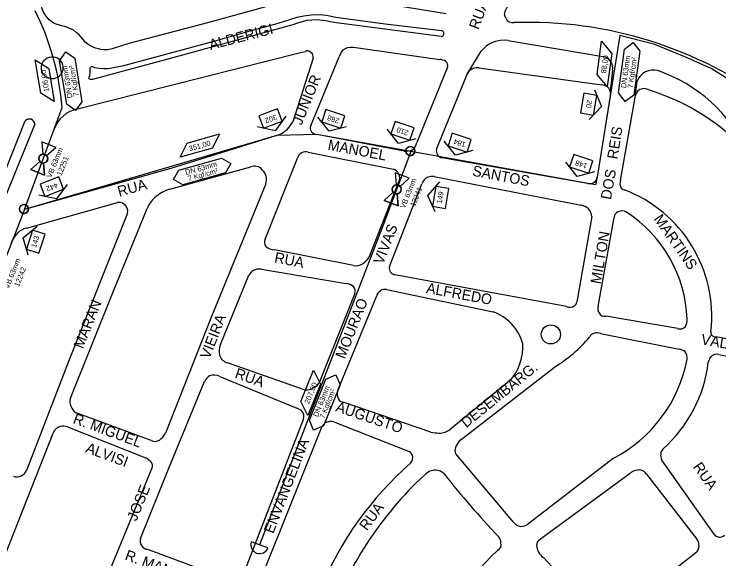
# Model space of a CAD drawing. Extents: x 325709 to 364434, y 7573432 to 7597073.
# Drawn here: x 334720.7 to 335123.3, y 7589566.8 to 7589878.1 of the extents above; entities that cross this region are included whole.
import ezdxf

# ---------------------------------------------------------------- set-up
doc = ezdxf.new("R2010")
doc.units = 0
for name, color, linetype in [('EDIFOBRAEXIS', 7, 'Continuous'), ('EDIFPROJETAD', 7, 'Continuous'), ('FORMATO', 7, 'Continuous'), ('LOGRADOURO', 7, 'Continuous'), ('LOGRADOURO_TEXTO', 7, 'Continuous'), ('NUM_REF', 7, 'Continuous'), ('SIMBOLO', 7, 'Continuous'), ('TEXTO', 7, 'Continuous'), ('TUBO_PEAD_GN_63', 7, 'Continuous'), ('VALVULA_PEAD_63', 7, 'Continuous'), ('VES - BLOQUEIIO', 7, 'Continuous')]:
    doc.layers.add(name, color=color, linetype=linetype)

# ---------------------------------------------------------------- blocks, each defined once
blk = doc.blocks.new('INTERLIGACAO')
at = {"layer": 'SIMBOLO'}
blk.add_circle((0, 0), 1.28, dxfattribs=at)
for start, end in [(0, 180), (180, 0)]:
    blk.add_arc((0, 0), 1.28, start, end, dxfattribs=at)
blk = doc.blocks.new('VALVULA_PEAD_DN_63')
at = {"layer": 'VALVULA_PEAD_63'}
for points in [[(-1.14, 0.57), (-4.25, 2.13), (-4.25, -2.13), (-1.14, -0.57)], [(-1.14, -0.57), (-4.25, -2.13), (-4.25, 2.13), (-1.14, 0.57)], [(1.14, -0.57), (4.25, -2.13), (4.25, 2.13), (1.14, 0.57)], [(1.14, -0.57), (4.25, -2.13), (4.25, 2.13), (1.14, 0.57)]]:
    blk.add_lwpolyline(points, dxfattribs=at)
blk.add_circle((0, 0), 1.28, dxfattribs=at)
for start, end in [(90, 270), (153.4349, 206.5651), (270, 90), (0, 26.5651), (333.4349, 0)]:
    blk.add_arc((0, 0), 1.28, start, end, dxfattribs=at)
blk = doc.blocks.new('NUM_REF')
at = {"layer": 'NUM_REF'}
blk.add_lwpolyline([(-4.3125, 0.9375), (0, 3.75), (4.3125, 0.9375)], dxfattribs=at)
blk.add_lwpolyline([(2.875, -1.875), (2.875, 1.875), (-2.875, 1.875), (-2.875, -1.875)], close=True, dxfattribs=at)

msp = doc.modelspace()

# ---------------------------------------------------------------- linework, layer by layer
at = {"layer": 'EDIFOBRAEXIS'}
for p, q in [((335002.96, 7589862.95), (335058.04, 7589853.61)), ((334979.45, 7589843.8), (334987.47, 7589856.83)), ((335062.48, 7589846.04), (335061.18, 7589833.88)), ((335075.66, 7589831.97), (335076.57, 7589839.81)), ((334710.07, 7589775.1), (334727.06, 7589817.01)), ((334732.51, 7589815.22), (334715.36, 7589773.07)), ((334727.06, 7589817.01), (334727.06, 7589817.01)), ((334732.51, 7589815.22), (334732.51, 7589815.22))]:
    msp.add_line(p, q, dxfattribs=at)
msp.add_circle((335027.29, 7589695.08), 5.47, dxfattribs=at)
for centre, radius, start, end in [((335000.46, 7589846.63), 16.52, 81.2778, 141.8505), ((335055.83, 7589847.23), 6.75, 349.8673, 70.9005), ((335085.82, 7589836.17), 9.94, 75.4453, 158.5197), ((335059.73, 7589762.43), 88.12, 24.8973, 71.0688), ((334729.44, 7589815.06), 3.07, 2.8833, 140.7004)]:
    msp.add_arc(centre, radius, start, end, dxfattribs=at)
at = {"layer": 'EDIFPROJETAD'}
for p, q in [((334870.87, 7589872.65), (334882.32, 7589876.27)), ((334882.32, 7589876.27), (334886.24, 7589877.08)), ((334886.24, 7589877.08), (334890.36, 7589877.75)), ((334890.36, 7589877.75), (334895.09, 7589877.89)), ((334895.09, 7589877.89), (334899.21, 7589877.43)), ((334899.21, 7589877.43), (334904.45, 7589876.38)), ((334904.45, 7589876.38), (334932.56, 7589872.6)), ((334879.82, 7589871.98), (334814.73, 7589853.95)), ((334858.23, 7589869.21), (334870.87, 7589872.65)), ((334883.18, 7589873.09), (334879.82, 7589871.98)), ((334887.86, 7589874.35), (334883.18, 7589873.09)), ((334893.56, 7589874.79), (334887.86, 7589874.35)), ((334898.51, 7589874.28), (334893.56, 7589874.79)), ((334903.26, 7589873.29), (334898.51, 7589874.28)), ((334964.54, 7589865.2), (334903.26, 7589873.29)), ((334932.56, 7589872.6), (334964.9, 7589868.72)), ((334834.24, 7589862.45), (334858.23, 7589869.21)), ((334783.45, 7589848.68), (334834.24, 7589862.45)), ((334814.73, 7589853.95), (334765.49, 7589840.75)), ((334764.25, 7589846.8), (334764.33, 7589847.66)), ((334764.33, 7589847.66), (334764.89, 7589848.08)), ((334764.89, 7589848.08), (334765.53, 7589848.08)), ((334765.53, 7589848.08), (334766.59, 7589847.64)), ((334766.59, 7589847.64), (334769.22, 7589847.26)), ((334769.22, 7589847.26), (334772.06, 7589846.95)), ((334774.35, 7589847.01), (334776.53, 7589847.37)), ((334776.53, 7589847.37), (334783.45, 7589848.68)), ((334763.91, 7589842.92), (334764.09, 7589844.06)), ((334764.09, 7589844.06), (334764.16, 7589845.58)), ((334764.16, 7589845.58), (334764.25, 7589846.8)), ((334772.06, 7589846.95), (334774.35, 7589847.01)), ((334763.46, 7589841.35), (334763.6, 7589842.13)), ((334763.74, 7589840.89), (334763.46, 7589841.35)), ((334763.6, 7589842.13), (334763.91, 7589842.92)), ((334764.29, 7589840.78), (334763.74, 7589840.89)), ((334764.72, 7589840.7), (334764.29, 7589840.78)), ((334765.49, 7589840.75), (334764.72, 7589840.7))]:
    msp.add_line(p, q, dxfattribs=at)
for centre, radius, start, end in [((334964.39, 7589867.06), 1.74, 345.6147, 72.9851), ((334964.46, 7589866.82), 1.62, 272.6881, 353.334), ((334742.65, 7589846.24), 7.21, 65.8957, 143.565), ((334742.55, 7589847.37), 6.24, 328.9226, 60.8048), ((334742.31, 7589847.55), 6.21, 151.4419, 253.0893), ((334742.61, 7589847.5), 6.26, 250.3039, 327.6346)]:
    msp.add_arc(centre, radius, start, end, dxfattribs=at)
at = {"layer": 'LOGRADOURO'}
for p, q in [((334915.88, 7589858.9), (334963.89, 7589852.15)), ((334891.46, 7589852.86), (334879.94, 7589816.44)), ((334890.39, 7589814.89), (334906.37, 7589853.61)), ((334968.17, 7589847.77), (334950.67, 7589804.79)), ((334986.12, 7589847.4), (335056.3, 7589837.73)), ((334961.87, 7589800.89), (334979.59, 7589844.14)), ((335061.29, 7589832.34), (335053.64, 7589784.87)), ((335067.09, 7589782.93), (335075.55, 7589831.64)), ((334726.57, 7589766.47), (334743.55, 7589812.29)), ((334943.49, 7589799.77), (334893.66, 7589809.22)), ((334888.72, 7589799.2), (334937.39, 7589789.45)), ((334864.19, 7589749.46), (334882.55, 7589795.72)), ((335048.15, 7589781.27), (334964.95, 7589796.03)), ((334809.57, 7589778.15), (334855.88, 7589790.77)), ((334960.61, 7589785.25), (335044.65, 7589768.91)), ((334940.25, 7589782.1), (334923.26, 7589739.06)), ((334935.03, 7589733.88), (334953.64, 7589781.04)), ((334727.77, 7589755.74), (334779.77, 7589770.47)), ((335050.73, 7589762.35), (335042.16, 7589713.75)), ((335054.3, 7589710.95), (335063.51, 7589761.95)), ((334914.62, 7589734.52), (334869.49, 7589743.37)), ((334862.01, 7589732.27), (334910.42, 7589724.13)), ((334838.55, 7589689.36), (334854.82, 7589728.87)), ((335036.15, 7589710.97), (334938.18, 7589729.19)), ((334915.23, 7589718.49), (334895.18, 7589668.07)), ((334933.47, 7589720.7), (334994.36, 7589707.96)), ((334905.72, 7589663.6), (334927.64, 7589716.75)), ((335099.76, 7589698.37), (335058.69, 7589705.43)), ((335055.72, 7589695.58), (335100.58, 7589686.56)), ((335170.51, 7589684.95), (335121.53, 7589693.61)), ((334885.45, 7589663.79), (334842.64, 7589678.77)), ((334976, 7589635.06), (335029.35, 7589676.42)), ((334838.27, 7589670.96), (334882.27, 7589653.02)), ((335004.44, 7589669.19), (334969.87, 7589641.04)), ((334958.65, 7589639.17), (334908.58, 7589656.28)), ((334799.03, 7589634.41), (334756.12, 7589650.33)), ((334885.98, 7589646.85), (334851.34, 7589557.28)), ((334751.29, 7589642.21), (334796.32, 7589624.32)), ((334861.22, 7589554.16), (334896.76, 7589642.74)), ((334903.38, 7589645.09), (334946.37, 7589628.16)), ((335006.02, 7589587.82), (334973.05, 7589626.85)), ((335062.8, 7589624.27), (335013.98, 7589586.57)), ((335120.5, 7589581.04), (335090.72, 7589623.24)), ((335020.63, 7589577.77), (335072.01, 7589615.34)), ((335081.86, 7589615.29), (335110.57, 7589578.02)), ((334844.62, 7589554.65), (334796.52, 7589572.34)), ((335110, 7589570.21), (335058.24, 7589530.02)), ((335058.24, 7589530.02), (335023.02, 7589567.56))]:
    msp.add_line(p, q, dxfattribs=at)
for points in [[(335001.55, 7589875.68), (335001.09, 7589876.69), (335000.93, 7589877.19), (335000.86, 7589877.7), (335000.93, 7589878.45), (335001.25, 7589879.52), (335001.63, 7589880.48), (335002.3, 7589881.98), (335003.39, 7589884.13), (335028.92, 7589945.3), (335050.74, 7590001.91)], [(334767.14, 7589858.64), (334765.8, 7589859.14), (334764, 7589860.17), (334762.84, 7589860.93), (334761.39, 7589862.13), (334760.15, 7589863.55), (334759.01, 7589864.86), (334757.84, 7589866.17), (334756.25, 7589867.54), (334754.41, 7589869), (334752.85, 7589869.74), (334750.87, 7589870.55), (334748.69, 7589871.26), (334745.35, 7589872.15), (334743.15, 7589872.95), (334740.78, 7589874.78), (334739, 7589876.9), (334737.32, 7589879.5), (334736.57, 7589881.61), (334736.19, 7589884.28), (334736.55, 7589887.2), (334737.14, 7589888.41)], [(334967.48, 7589878.27), (334935.83, 7589883.36), (334909.74, 7589886.72), (334899.93, 7589888), (334896.81, 7589888.46), (334893.97, 7589888.33), (334891.61, 7589888.25), (334889.07, 7589888.42), (334886.61, 7589887.83), (334884.32, 7589887.4), (334881.75, 7589886.53), (334878.27, 7589886.13), (334873.1, 7589884.17), (334863.72, 7589881.96), (334831.13, 7589873), (334786.17, 7589861.25), (334776.75, 7589858.28), (334774.26, 7589857.67), (334772.05, 7589857.61), (334770.33, 7589857.88), (334768.83, 7589858.2), (334767.14, 7589858.64)], [(334756.89, 7589823.9), (334883.44, 7589855.86), (334886.88, 7589856.79)], [(334870.72, 7589808.78), (334810.15, 7589789.89), (334726.57, 7589766.47)], [(334864.44, 7589781.14), (334833.15, 7589704.43), (334807.22, 7589638.58)], [(334752.9, 7589658.61), (334777.69, 7589720.38), (334796.79, 7589766.95)], [(334785.53, 7589764.37), (334751.72, 7589679.68), (334727.81, 7589617.29)], [(335123.16, 7589683.66), (335170.61, 7589674.23), (335170.61, 7589674.23)], [(334792.99, 7589578.56), (334809.07, 7589618.63), (334829.55, 7589668.2)], [(334692.15, 7589501.91), (334703.22, 7589538.11), (334743.04, 7589638.69)], [(334799.43, 7589618.65), (334774.32, 7589557.73), (334753.23, 7589501.91)]]:
    msp.add_lwpolyline(points, dxfattribs=at)
for centre, radius, start, end in [((335005.59, 7589877.62), 4.48, 205.6473, 279.2474), ((335014.53, 7589641.01), 232.33, 53.2338, 92.0272), ((334888.18, 7589854.47), 2.66, 39.4551, 119.3116), ((334888.08, 7589853.48), 3.44, 349.5586, 51.1581), ((334913.86, 7589851.82), 7.7, 122.6419, 166.5616), ((334914, 7589845.98), 13.05, 81.7285, 109.2129), ((334963.65, 7589845.84), 6.32, 55.5076, 87.8317), ((334965.76, 7589848.85), 2.64, 335.9255, 56.2477), ((334986.12, 7589834.54), 12.86, 89.997, 104.5761), ((334986.89, 7589839.03), 8.91, 116.7019, 144.9985), ((335050.95, 7589817.04), 21.37, 66.0634, 75.4945), ((335056.15, 7589832.75), 5.16, 355.4287, 47.7727), ((335080.32, 7589830.54), 4.98, 68.1025, 132.6421), ((335043.25, 7589709), 132.03, 11.242, 72.8514), ((335081.84, 7589829.87), 6.53, 138.4475, 164.2755), ((334760.52, 7589806.25), 18.02, 101.6377, 160.4064), ((334842.56, 7589840.67), 44.54, 319.9699, 327.0416), ((334892.46, 7589813.14), 2.71, 139.7705, 207.8973), ((334865.46, 7589825.48), 17.51, 287.4704, 309.7871), ((334894.08, 7589813.56), 4.36, 202.8032, 264.4528), ((334943.6, 7589806.03), 7.17, 307.4035, 350.032), ((334887.45, 7589794.33), 5.1, 120.3494, 164.1288), ((334887.27, 7589795.15), 4.3, 70.2825, 123.7718), ((334943.85, 7589814.99), 15.22, 268.6274, 285.6628), ((334966.77, 7589800.12), 4.96, 171.0738, 207.8014), ((334965.3, 7589799.28), 3.27, 206.7203, 263.8612), ((334858.05, 7589785.36), 5.83, 40.7265, 111.8715), ((334857.15, 7589783.61), 7.7, 341.3011, 46.2337), ((334936.04, 7589784.88), 4.77, 25.3454, 73.5477), ((334936.75, 7589784.58), 4.29, 324.7784, 33.038), ((334959.78, 7589779.21), 6.41, 115.8208, 163.4212), ((334959.49, 7589775.79), 9.53, 83.2638, 105.2295), ((335049.65, 7589785.13), 3.99, 304.1265, 356.319), ((335071.03, 7589781.18), 4.32, 156.0582, 206.0311), ((335048.95, 7589788.83), 7.6, 263.9602, 292.7602), ((335069.54, 7589780.19), 2.55, 200.7216, 260.2894), ((334819.74, 7589750.38), 29.57, 110.1218, 128.927), ((335041.96, 7589705.42), 77.19, 353.5409, 69.405), ((334810.84, 7589762.11), 14.85, 130.6287, 161.0096), ((334780.46, 7589765.83), 4.7, 51.8951, 98.4486), ((334780.62, 7589765.33), 5.01, 348.8369, 56.7857), ((335043.39, 7589761.37), 7.64, 45.3186, 80.5519), ((335042.7, 7589761.48), 8.08, 6.2167, 41.2502), ((335066.99, 7589761.88), 3.48, 113.8135, 178.7379), ((335067.99, 7589761.17), 4.57, 56.2295, 121.748), ((335028.39, 7589700.76), 76.81, 2.2635, 56.7268), ((334729.32, 7589747.13), 8.75, 100.1543, 140.5809), ((334732.07, 7589742.61), 13.86, 133.3643, 162.7634), ((334867.66, 7589747.57), 3.96, 151.4179, 216.1036), ((334869.65, 7589751.52), 8.15, 230.475, 268.864), ((334914.84, 7589743.83), 9.67, 299.6072, 330.4329), ((334916.15, 7589740.34), 6.02, 255.2472, 305.1502), ((334861.32, 7589725.65), 7.25, 124.5789, 153.6607), ((334860.64, 7589724.26), 8.12, 80.2706, 114.9754), ((334939.15, 7589733.05), 4.2, 168.6545, 215.3705), ((334940.27, 7589735.63), 6.77, 227.7783, 252.0331), ((334910.05, 7589717.53), 6.62, 47.566, 86.7525), ((334911.94, 7589719.91), 3.59, 336.7383, 44.1468), ((334932.37, 7589715.83), 4.82, 119.9784, 169.0168), ((334932.45, 7589716.66), 4.17, 75.784, 126.6177), ((335037.97, 7589716.38), 5.7, 251.3874, 297.8142), ((335039.05, 7589714.02), 3.12, 300.3981, 354.8755), ((335057.45, 7589709.62), 3.42, 157.1682, 220.3784), ((334984.97, 7589682.33), 27.3, 15.8457, 69.8687), ((335058.1, 7589709), 3.62, 206.0134, 279.3378), ((335098.55, 7589703.22), 6.62, 327.453, 4.9056), ((335100.96, 7589702.31), 4.13, 253.0736, 320.0298), ((335054.3, 7589690.42), 5.87, 113.1237, 145.7934), ((335053.53, 7589690.56), 5.48, 66.3849, 106.2912), ((335120.78, 7589696.16), 2.21, 164.9376, 216.8188), ((335121.79, 7589697.32), 3.72, 221.8614, 265.9382), ((334989.13, 7589743.45), 78.18, 300.9683, 320.4984), ((334848.43, 7589685.32), 10.68, 157.7698, 191.6377), ((334981.97, 7589688.01), 29.31, 320.0592, 3.4715), ((335099.78, 7589679.69), 6.92, 52.1408, 83.3694), ((334844.84, 7589685.77), 7.34, 200.7508, 252.5658), ((335100.07, 7589681.96), 5.08, 349.2215, 38.8795), ((335122.45, 7589678.54), 5.28, 130.4918, 173.3356), ((335122.04, 7589679.57), 4.24, 74.7285, 135.3537), ((335026.11, 7589695.71), 80.31, 297.1867, 349.4582), ((335038.66, 7589688.74), 79.13, 311.6189, 353.0375), ((334835.98, 7589665.35), 7.03, 120.7544, 156.0938), ((334834.85, 7589664.67), 7.16, 61.492, 110.1999), ((334889.55, 7589670.18), 6.01, 289.3576, 339.4516), ((334887.75, 7589670.45), 7.05, 250.8948, 302.5156), ((334912.07, 7589661.25), 6.77, 159.6189, 192.5496), ((334758.4, 7589656.7), 5.81, 160.8843, 206.3113), ((334909.39, 7589660.15), 3.95, 185.4635, 258.2191), ((334759.23, 7589655.76), 6.27, 195.1205, 240.1551), ((334877.43, 7589642.22), 11.83, 49.301, 65.8287), ((334882.03, 7589648.34), 4.22, 339.2711, 42.553), ((334748.92, 7589636.46), 6.29, 107.532, 159.2487), ((334748.62, 7589633.22), 9.37, 73.42, 99.7502), ((334900.62, 7589640.88), 4.29, 93.114, 154.2463), ((334901.76, 7589640.1), 5.25, 72.0205, 105.1366), ((334796.44, 7589644.88), 12.49, 305.4808, 329.6776), ((334964.51, 7589677.78), 39.05, 261.3741, 268.2953), ((334963.9, 7589647.59), 8.87, 266.4228, 312.3241), ((334801.06, 7589639.05), 5.07, 246.3951, 301.2253), ((334982.73, 7589626.88), 10.6, 129.4296, 160.1836), ((334976.79, 7589628.97), 4.3, 159.6177, 209.5947), ((334942.46, 7589622.69), 6.73, 30.8668, 54.41), ((334943.7, 7589624.77), 4.73, 316.7496, 16.7412), ((335095.45, 7589626.04), 5.49, 170.7504, 210.6927), ((335094.39, 7589626.56), 4.38, 136.3602, 175.1943), ((334789.06, 7589612.99), 13.45, 42.1142, 57.3808), ((334796.85, 7589620.06), 2.94, 331.395, 41.79), ((335076.13, 7589474.69), 195.44, 131.2964, 157.4722), ((334961.66, 7589608.59), 8.99, 90.3844, 135.7982), ((334960.71, 7589609.36), 8.27, 46.5354, 83.843), ((335078.19, 7589608.15), 9.49, 89.9241, 130.6507), ((335077.81, 7589612.98), 4.67, 29.6423, 85.199), ((334722.35, 7589618.34), 4.69, 245.8696, 302.072), ((334722.27, 7589619.95), 6.14, 294.7442, 334.3126), ((335096.87, 7589462.01), 208.41, 132.8226, 161.0655), ((335368.34, 7589931.82), 511.57, 218.2142, 223.5041), ((335010.46, 7589590.73), 5.31, 213.2176, 266.0205), ((335010.57, 7589591.02), 5.61, 265.1214, 307.3986), ((334797.26, 7589576.92), 4.58, 159.0133, 212.8411), ((334993.36, 7589575.9), 5.43, 1.4506, 43.7763), ((335023.2, 7589574.51), 4.14, 128.2686, 179.1922), ((335107.32, 7589574.78), 4.59, 355.8821, 44.9498), ((335123.74, 7589583.17), 3.88, 213.3014, 261.0719), ((335123.69, 7589583.08), 3.79, 261.7206, 316.0981), ((334797.6, 7589577.29), 5.07, 214.2391, 257.6227), ((334995.21, 7589575.02), 3.73, 299.5128, 15.8781), ((335028.57, 7589575.33), 9.55, 184.5279, 234.4666), ((335106.99, 7589574.11), 4.93, 307.7261, 3.9745), ((335113.93, 7589446.57), 171.28, 133.032, 161.1495)]:
    msp.add_arc(centre, radius, start, end, dxfattribs=at)
at = {"layer": 'SIMBOLO'}
for points in [[(335062.12, 7589855.66), (335059.51, 7589836.62), (335053.64, 7589843.48), (335056.25, 7589862.52)], [(335065.93, 7589833.01), (335069.36, 7589858.03), (335074.28, 7589861.77), (335074.28, 7589861.77), (335078.02, 7589856.84), (335074.6, 7589831.82), (335069.67, 7589828.08), (335069.67, 7589828.08)], [(334750.79, 7589826.54), (334746.69, 7589851.45), (334750.3, 7589856.48), (334750.3, 7589856.48), (334755.33, 7589852.87), (334759.42, 7589827.96), (334755.81, 7589822.93), (334755.81, 7589822.93)], [(334740.47, 7589847.06), (334743.59, 7589828.1), (334735.96, 7589832.92), (334732.84, 7589851.89)], [(334834.08, 7589801.47), (334815.57, 7589796.31), (334819.53, 7589804.42), (334838.04, 7589809.59)], [(334814.8, 7589788.98), (334839.12, 7589795.77), (334844.51, 7589792.74), (334844.51, 7589792.74), (334841.48, 7589787.35), (334817.15, 7589780.56), (334811.76, 7589783.59), (334811.76, 7589783.59)], [(334895.69, 7589666.57), (334888.52, 7589648.74), (334884.5, 7589656.82), (334891.67, 7589674.65)], [(334889.37, 7589646.15), (334898.8, 7589669.57), (334904.49, 7589672), (334904.49, 7589672), (334906.92, 7589666.31), (334897.49, 7589642.88), (334891.8, 7589640.46), (334891.8, 7589640.46)]]:
    msp.add_lwpolyline(points, close=True, dxfattribs=at)
at = {"layer": 'TUBO_PEAD_GN_63'}
for p, q in [((334726.57, 7589766.47), (334748.13, 7589824.66)), ((334947.23, 7589799.57), (334931.15, 7589756.49)), ((334726.57, 7589766.47), (334627.47, 7589512.24)), ((334931.15, 7589756.49), (334860.91, 7589574.86)), ((334865.63, 7589573.21), (334856.19, 7589576.51))]:
    msp.add_line(p, q, dxfattribs=at)
for points in [[(335183.52, 7589797.03), (335151.98, 7589826.09), (335118.76, 7589846.99), (335103.77, 7589853.67), (335086.75, 7589860.7), (335066.68, 7589865.79), (335053.64, 7589784.87)], [(334893.66, 7589809.22), (334870.72, 7589808.78), (334726.57, 7589766.47)], [(335053.64, 7589784.87), (335052.77, 7589780.55), (334893.66, 7589809.22)]]:
    msp.add_lwpolyline(points, dxfattribs=at)
for centre, radius, start, end in [((334598.23, 7589812.81), 150.37, 4.5215, 26.524), ((334860.91, 7589574.86), 5, 160.6907, 340.6907)]:
    msp.add_arc(centre, radius, start, end, dxfattribs=at)

# ---------------------------------------------------------------- block references
at = {"layer": 'FORMATO'}
for p, xscale, yscale, rotation in [((335048.84, 7589826.65), 1.9999999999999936, 1.9999999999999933, -99.99102998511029), ((334867.17, 7589818.41), 1.999999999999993, 1.9999999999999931, -159.17466170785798), ((334903.02, 7589818.24), 1.9999999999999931, 1.9999999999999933, 161.64965230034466), ((334942.55, 7589811.35), 1.9999999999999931, 1.9999999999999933, 161.64965230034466), ((334975.2, 7589804.64), 1.9999999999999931, 1.9999999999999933, 161.64965230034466), ((335044.6, 7589792.49), 1.9999999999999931, 1.9999999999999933, 161.64965230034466), ((334742.23, 7589779.49), 1.999999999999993, 1.9999999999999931, -159.17466170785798), ((334964.36, 7589773.35), 1.9999999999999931, 1.9999999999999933, 81.05791148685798), ((334733.08, 7589748.08), 1.9999999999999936, 1.999999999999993, 72.53228646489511)]:
    msp.add_blockref('NUM_REF', p, dxfattribs=dict(at, xscale=xscale, yscale=yscale, rotation=rotation))
at = {"layer": 'SIMBOLO', "xscale": 1.9999999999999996, "yscale": 1.9999999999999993, "rotation": 85.43353407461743}
for p in [(334946.98, 7589799.83), (334726.32, 7589766.74)]:
    msp.add_blockref('INTERLIGACAO', p, dxfattribs=at)
at = {"layer": 'VES - BLOQUEIIO', "xscale": 1.9999999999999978, "yscale": 1.9999999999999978, "rotation": 68.03906337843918}
for p in [(334737.35, 7589795.56), (334939.22, 7589777.96)]:
    msp.add_blockref('VALVULA_PEAD_DN_63', p, dxfattribs=at)

# ---------------------------------------------------------------- texts
for s, rotation, p in [('20', 260.009, (335048.06, 7589829.21)), ('302', 200.8253, (334870.06, 7589820.79)), ('268', 161.6497, (334906.76, 7589818.27)), ('210', 161.6497, (334946.3, 7589811.38)), ('184', 161.6497, (334978.95, 7589804.67)), ('VB 63mm', 68.0391, (334741.94, 7589784.26)), ('12251', 68.0391, (334747.71, 7589785.39)), ('148', 161.6497, (335048.35, 7589792.52)), ('VB 63mm', 68.0391, (334943.81, 7589766.67)), ('442', 200.8253, (334745.12, 7589781.87)), ('12241', 68.0391, (334949.58, 7589767.79)), ('149', 81.0579, (334965, 7589769.66)), ('143', 72.5323, (334733.16, 7589744.33)), ('VB 63mm', 68.0391, (334717.64, 7589720.91)), ('12242', 68.0391, (334723.42, 7589722.04))]:
    msp.add_text(s, height=3, rotation=rotation).set_placement(p)
at = {"layer": 'LOGRADOURO_TEXTO'}
for s, rotation, p in [('RUA  CAETANO  PERTELE', 69.1695, (334985.91, 7589868.85)), ('ALDERIGI', 14.6102, (334832.96, 7589857.55)), ('JUNIOR', 67.809, (334884.86, 7589814.2)), ('REIS', 80.8425, (335065.31, 7589794.87)), ('MANOEL', 349.2592, (334899.53, 7589800.65)), ('SANTOS', 349.2592, (334982.1, 7589785.79)), ('DOS', 80.0002, (335061.57, 7589771.76)), ('RUA', 15.6547, (334780.75, 7589773.69)), ('MARTINS', 304.9567, (335085.78, 7589761.06)), ('VIVAS', 68.4538, (334931.28, 7589734.6)), ('MILTON', 80.0002, (335055.72, 7589723.56)), ('RUA', 348.9036, (334869.03, 7589736.3)), ('ALFREDO', 349.466, (334955.78, 7589718.84)), ('MARAN', 68.2357, (334760.05, 7589686.45)), ('MOURAO', 68.3078, (334909.57, 7589680.67)), ('VIEIRA', 68.5036, (334832.25, 7589680.61)), ('VALQUES', 349.9772, (335112.73, 7589689.49)), ('RUA', 340.7206, (334846.35, 7589670.41)), ('DESEMBARG.', 39.1511, (334978.94, 7589641.44)), ('AUGUSTO', 341.1296, (334903.91, 7589651.3)), ('R. MIGUEL', 339.6444, (334753.9, 7589644.57)), ('ENVANGELINA', 68.8575, (334868.75, 7589580.89)), ('ALVISI', 339.6444, (334761.08, 7589627.87)), ('RUA', 305.2094, (335108.18, 7589619.4)), ('JOSE', 67.6001, (334790.56, 7589588.08)), ('RUA', 53.3685, (334922.2, 7589582.54)), ('R. MANOEL', 339.8058, (334783.55, 7589566.56))]:
    msp.add_text(s, height=6, rotation=rotation, dxfattribs=at).set_placement(p)
at = {"layer": 'TEXTO'}
for s, rotation, p in [('88,00', 82.2099, (335058.76, 7589844.09)), ('DN 63mm', 82.2099, (335070.2, 7589835.65)), ('7 Kgf/cm²', 82.2099, (335074.03, 7589835.6)), ('DN 63mm', 99.3345, (334754.09, 7589830.32)), ('7 Kgf/cm²', 99.3345, (334757.77, 7589831.39)), ('106,00', 99.3345, (334740.86, 7589833.87)), ('351,00', 15.5948, (334821.01, 7589799.66)), ('DN 63mm', 15.5948, (334818.92, 7589786.11)), ('7 Kgf/cm²', 15.5948, (334820.39, 7589782.58)), ('207,00', 68.076, (334889.17, 7589655.09)), ('DN 63mm', 68.076, (334894.16, 7589647.66)), ('7 Kgf/cm²', 68.076, (334897.86, 7589646.68))]:
    msp.add_text(s, height=3, rotation=rotation, dxfattribs=at).set_placement(p)

doc.saveas('drawing.dxf')
